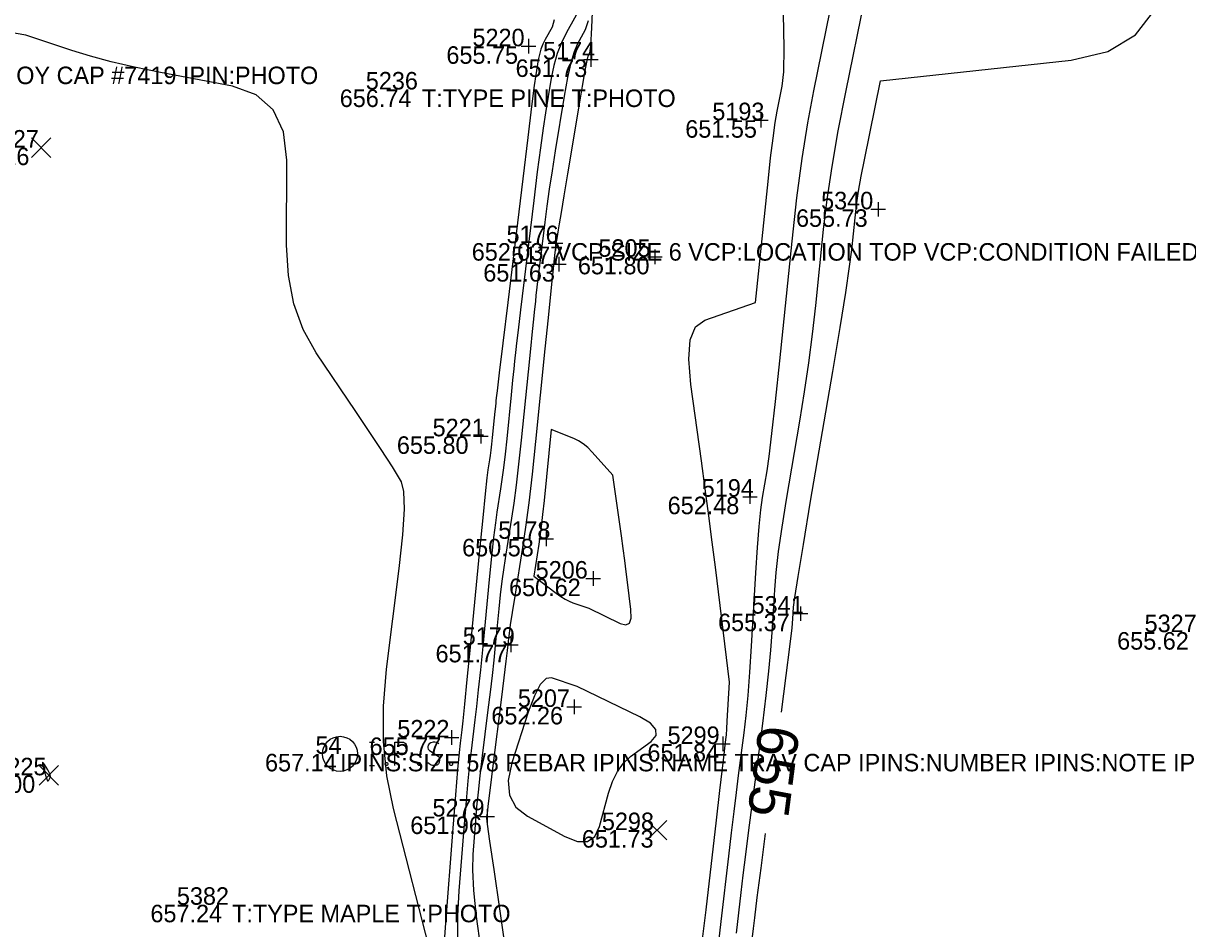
# Model space of a CAD drawing. Extents: x 2129350 to 2137777, y 657588 to 659885.
# Drawn here: x 2132733.5 to 2132813.3, y 658168.5 to 658230.6 of the extents above; entities that cross this region are included whole.
import ezdxf

# ---------------------------------------------------------------- set-up
doc = ezdxf.new("R2010")
doc.units = 0
for name, color, linetype in [('DT_X_Contour_Major', 7, 'Continuous'), ('DT_X_Contour_Minor', 7, 'Continuous'), ('SV_P_Mon_Cells_Set', 7, 'Continuous'), ('SV_X_Random_Point', 7, 'Continuous'), ('SV_X_Shot_Marker', 7, 'Continuous'), ('SV_X_Text_Comment', 7, 'Continuous'), ('SV_X_Text_Elevation', 7, 'Continuous'), ('SV_X_Text_Name', 7, 'Continuous')]:
    doc.layers.add(name, color=color, linetype=linetype)

msp = doc.modelspace()

# ---------------------------------------------------------------- linework, layer by layer
at = {"layer": 'DT_X_Contour_Major'}
for points in [[(2132785.435, 658183.384), (2132785.758, 658185.884), (2132786.006, 658187.85), (2132786.162, 658189.148), (2132786.225, 658189.777), (2132786.272, 658190.564), (2132786.357, 658191.239), (2132786.58, 658192.674), (2132786.94, 658194.869), (2132787.437, 658197.825), (2132788.945, 658206.719), (2132789.451, 658209.741), (2132789.836, 658212.136), (2132790.102, 658213.903), (2132790.247, 658215.043), (2132790.475, 658217.245), (2132790.579, 658218.113), (2132790.721, 658219.065), (2132790.901, 658220.101), (2132791.118, 658221.221), (2132792.22, 658226.641), (2132805.288, 658228.047), (2132807.791, 658228.63), (2132809.698, 658229.776), (2132811.01, 658231.485)], [(2132769.866, 658230.8), (2132769.72, 658230.297), (2132769.251, 658229.459), (2132769.09, 658229.137), (2132768.956, 658228.797), (2132768.851, 658228.44), (2132768.773, 658228.066), (2132768.604, 658227.046), (2132768.5, 658226.314), (2132768.317, 658224.882), (2132768.053, 658222.751), (2132767.71, 658219.921), (2132766.687, 658211.44), (2132766.35, 658208.647), (2132766.107, 658206.629), (2132765.958, 658205.385), (2132765.902, 658204.916), (2132765.879, 658204.698), (2132765.865, 658204.564), (2132765.84, 658204.325), (2132765.805, 658203.982), (2132765.76, 658203.534), (2132765.624, 658202.2), (2132765.574, 658201.73), (2132765.526, 658201.319), (2132765.481, 658200.967), (2132765.438, 658200.674), (2132765.326, 658199.973), (2132765.258, 658199.432), (2132765.141, 658198.335), (2132764.973, 658196.682), (2132764.756, 658194.472), (2132764.108, 658187.839), (2132763.89, 658185.62), (2132763.722, 658183.935), (2132763.604, 658182.784), (2132763.535, 658182.169), (2132763.42, 658181.241), (2132763.357, 658180.618), (2132763.254, 658179.443), (2132763.112, 658177.717), (2132762.93, 658175.439), (2132762.392, 658168.63), (2132762.23, 658166.292)], [(2132783.384, 658167.43), (2132783.514, 658168.553), (2132783.605, 658169.293), (2132783.781, 658170.669), (2132784.041, 658172.683), (2132784.349, 658175.054)]]:
    msp.add_lwpolyline(points, dxfattribs=at)
at = {"layer": 'DT_X_Contour_Minor'}
for points in [[(2132782.347, 658168.227), (2132782.672, 658171.029), (2132782.812, 658172.202), (2132782.987, 658173.619), (2132783.198, 658175.282), (2132783.444, 658177.189), (2132784.149, 658182.6), (2132784.389, 658184.512), (2132784.578, 658186.189), (2132784.717, 658187.631), (2132784.806, 658188.839), (2132784.977, 658191.747), (2132785.076, 658192.952), (2132785.243, 658194.388), (2132785.481, 658196.054), (2132785.787, 658197.95), (2132786.696, 658203.314), (2132787.02, 658205.318), (2132787.309, 658207.307), (2132787.563, 658209.282), (2132787.782, 658211.242), (2132788.321, 658216.451), (2132788.568, 658218.503), (2132788.903, 658220.753), (2132789.328, 658223.202), (2132789.841, 658225.849), (2132792.446, 658238.663)], [(2132772.521, 658232.385), (2132772.423, 658230.291), (2132772.347, 658229.003), (2132772.292, 658228.522), (2132772.176, 658228.314), (2132772.102, 658228.034), (2132771.97, 658227.35), (2132771.777, 658226.262), (2132771.526, 658224.769), (2132770.776, 658220.252), (2132770.525, 658218.742), (2132770.336, 658217.601), (2132770.208, 658216.828), (2132770.141, 658216.424), (2132770.045, 658215.837), (2132770.009, 658215.601), (2132769.972, 658215.33), (2132769.935, 658215.025), (2132769.897, 658214.687), (2132769.796, 658213.739), (2132769.733, 658213.131), (2132769.618, 658212.016), (2132769.452, 658210.395), (2132769.235, 658208.267), (2132768.589, 658201.92), (2132768.352, 658199.68), (2132768.125, 658197.723), (2132767.909, 658196.048), (2132767.704, 658194.656), (2132767.17, 658191.319), (2132766.992, 658190.201), (2132766.861, 658189.352), (2132766.775, 658188.77), (2132766.734, 658188.457), (2132766.688, 658187.979), (2132766.646, 658187.61), (2132766.556, 658186.86), (2132766.417, 658185.731), (2132766.229, 658184.221), (2132765.665, 658179.688), (2132765.479, 658178.196), (2132765.346, 658177.12), (2132765.265, 658176.46), (2132765.236, 658176.216), (2132765.228, 658176.12), (2132765.281, 658175.705), (2132765.446, 658174.531), (2132765.722, 658172.6), (2132766.109, 658169.911), (2132767.292, 658161.728)], [(2132771.699, 658231.711), (2132770.707, 658229.937), (2132770.363, 658229.243), (2132770.075, 658228.493), (2132769.843, 658227.685), (2132769.666, 658226.82), (2132769.271, 658224.439), (2132769.109, 658223.394), (2132768.921, 658222.045), (2132768.707, 658220.392), (2132768.466, 658218.435), (2132767.788, 658212.812), (2132767.563, 658210.944), (2132767.396, 658209.557), (2132767.289, 658208.651), (2132767.24, 658208.226), (2132767.155, 658207.432), (2132767.1, 658206.894), (2132767.021, 658206.121), (2132766.918, 658205.112), (2132766.612, 658202.107), (2132766.5, 658201.047), (2132766.393, 658200.12), (2132766.29, 658199.327), (2132766.193, 658198.668), (2132765.94, 658197.088), (2132765.836, 658196.355), (2132765.714, 658195.341), (2132765.574, 658194.045), (2132765.415, 658192.467), (2132764.968, 658187.886), (2132764.808, 658186.283), (2132764.666, 658184.91), (2132764.541, 658183.766), (2132764.433, 658182.853), (2132764.168, 658180.723), (2132764.064, 658179.81), (2132763.951, 658178.668), (2132763.829, 658177.298), (2132763.698, 658175.698), (2132763.337, 658171.127), (2132763.247, 658169.43), (2132763.248, 658167.767)], [(2132772.189, 658230.736), (2132771.996, 658230.117), (2132771.441, 658229.125), (2132771.23, 658228.625), (2132771.013, 658227.866), (2132770.789, 658226.849), (2132770.56, 658225.575), (2132769.938, 658221.832), (2132769.719, 658220.474), (2132769.526, 658219.208), (2132769.361, 658218.033), (2132769.222, 658216.95), (2132768.775, 658213.241), (2132768.685, 658212.485), (2132768.619, 658211.917), (2132768.577, 658211.536), (2132768.495, 658210.771), (2132768.446, 658210.301), (2132768.36, 658209.464), (2132768.237, 658208.26), (2132768.077, 658206.69), (2132767.601, 658202.013), (2132767.426, 658200.363), (2132767.259, 658198.922), (2132767.1, 658197.688), (2132766.948, 658196.662), (2132766.555, 658194.203), (2132766.414, 658193.278), (2132766.287, 658192.346), (2132766.174, 658191.408), (2132766.075, 658190.462), (2132765.828, 658187.933), (2132765.727, 658186.946), (2132765.611, 658185.885), (2132765.479, 658184.749), (2132765.331, 658183.537), (2132764.917, 658180.206), (2132764.772, 658179.003), (2132764.649, 658177.894), (2132764.547, 658176.879), (2132764.467, 658175.957), (2132764.283, 658173.623), (2132764.264, 658172.567), (2132764.347, 658171.149), (2132764.531, 658169.369), (2132764.816, 658167.227)], [(2132780.011, 658167.648), (2132780.273, 658169.822), (2132780.987, 658175.98), (2132781.224, 658178.02), (2132781.398, 658179.52), (2132781.511, 658180.48), (2132781.562, 658180.9), (2132781.614, 658181.301), (2132781.635, 658181.504), (2132781.66, 658181.813), (2132781.688, 658182.228), (2132781.72, 658182.749), (2132781.878, 658185.426), (2132780.914, 658193.309), (2132780.699, 658195.032), (2132780.468, 658196.822), (2132780.22, 658198.678), (2132779.955, 658200.601), (2132779.228, 658205.818), (2132779.083, 658207.562), (2132779.193, 658208.881), (2132779.557, 658209.775), (2132780.176, 658210.243), (2132783.659, 658211.438), (2132784.516, 658219.724), (2132784.693, 658221.358), (2132784.857, 658222.709), (2132785.007, 658223.776), (2132785.144, 658224.56), (2132785.493, 658226.274), (2132785.588, 658227.252), (2132785.614, 658228.9), (2132785.569, 658231.219)], [(2132781.119, 658167.443), (2132781.31, 658169.025), (2132781.83, 658173.505), (2132782.018, 658175.111), (2132782.193, 658176.57), (2132782.354, 658177.881), (2132782.503, 658179.044), (2132782.882, 658181.95), (2132783.02, 658183.14), (2132783.15, 658184.528), (2132783.272, 658186.115), (2132783.387, 658187.901), (2132783.682, 658192.929), (2132783.794, 658194.665), (2132783.906, 658196.101), (2132784.021, 658197.238), (2132784.137, 658198.075), (2132784.447, 658199.908), (2132784.589, 658200.894), (2132784.781, 658202.479), (2132785.024, 658204.661), (2132785.317, 658207.442), (2132786.167, 658215.656), (2132786.498, 658218.609), (2132786.855, 658221.308), (2132787.236, 658223.753), (2132787.643, 658225.944), (2132788.762, 658231.448)], [(2132761.479, 658166.545), (2132758.858, 658176.777), (2132758.407, 658179.018), (2132758.177, 658181.357), (2132758.167, 658183.794), (2132758.378, 658186.329), (2132759.236, 658193.218), (2132759.488, 658195.527), (2132759.601, 658197.286), (2132759.576, 658198.496), (2132759.411, 658199.157), (2132758.787, 658200.186), (2132758.455, 658200.712), (2132757.926, 658201.519), (2132757.202, 658202.607), (2132756.281, 658203.976), (2132753.564, 658208.001), (2132752.672, 658209.594), (2132752.037, 658211.355), (2132751.656, 658213.283), (2132751.532, 658215.38), (2132751.54, 658221.194), (2132751.311, 658223.147), (2132750.617, 658224.642), (2132749.46, 658225.68), (2132747.838, 658226.262), (2132742.895, 658227.204), (2132741.125, 658227.562), (2132739.523, 658227.931), (2132738.089, 658228.311), (2132736.824, 658228.701), (2132733.672, 658229.755), (2132732.356, 658229.982)], [(2132769.67, 658202.738), (2132769.177, 658197.889), (2132769.075, 658196.922), (2132768.98, 658196.097), (2132768.894, 658195.416), (2132768.815, 658194.877), (2132768.467, 658192.698), (2132770.011, 658191.53), (2132770.33, 658191.301), (2132770.625, 658191.115), (2132770.896, 658190.972), (2132771.143, 658190.871), (2132772.239, 658190.502), (2132774.376, 658189.459), (2132774.766, 658189.35), (2132775.02, 658189.473), (2132775.138, 658189.825), (2132775.121, 658190.409), (2132774.893, 658192.272), (2132774.803, 658192.995), (2132774.703, 658193.765), (2132774.593, 658194.584), (2132774.474, 658195.451), (2132773.895, 658199.609), (2132772.477, 658201.19), (2132772.17, 658201.502), (2132771.857, 658201.763), (2132771.537, 658201.972), (2132771.21, 658202.128), (2132769.67, 658202.738)], [(2132771.448, 658185.141), (2132769.69, 658185.734), (2132769.308, 658185.682), (2132768.913, 658185.272), (2132768.507, 658184.504), (2132768.089, 658183.377), (2132766.959, 658179.896), (2132766.708, 658178.689), (2132766.804, 658177.679), (2132767.245, 658176.864), (2132768.034, 658176.246), (2132770.597, 658174.861), (2132771.467, 658174.513), (2132772.154, 658174.511), (2132772.659, 658174.853), (2132772.981, 658175.539), (2132773.595, 658177.83), (2132773.862, 658178.631), (2132774.203, 658179.314), (2132774.617, 658179.881), (2132775.105, 658180.332), (2132776.505, 658181.376), (2132776.85, 658181.775), (2132776.835, 658182.188), (2132776.459, 658182.614), (2132775.723, 658183.054), (2132771.448, 658185.141)], [(2132735.343, 658179.029), (2132735.338, 658179.056), (2132735.338, 658179.079), (2132735.342, 658179.106), (2132735.332, 658179.133), (2132735.3, 658179.194), (2132735.246, 658179.287), (2132735.17, 658179.414), (2132734.938, 658179.796), (2132734.866, 658179.906), (2132734.822, 658179.947), (2132734.808, 658179.92), (2132734.822, 658179.825), (2132734.899, 658179.48), (2132734.926, 658179.362), (2132734.949, 658179.266), (2132734.969, 658179.193), (2132734.984, 658179.141), (2132735.021, 658179.033), (2132735.035, 658178.992), (2132735.051, 658178.948), (2132735.069, 658178.901), (2132735.088, 658178.852), (2132735.141, 658178.718), (2132735.162, 658178.681), (2132735.185, 658178.668), (2132735.209, 658178.682), (2132735.235, 658178.72), (2132735.307, 658178.857), (2132735.33, 658178.903), (2132735.346, 658178.941), (2132735.353, 658178.969), (2132735.353, 658178.989), (2132735.343, 658179.029)]]:
    msp.add_lwpolyline(points, dxfattribs=at)
at = {"layer": 'SV_P_Mon_Cells_Set'}
for points in [[(2132757.214, 658181.322), (2132757.567, 658181.322)], [(2132757.214, 658181.322), (2132757.567, 658181.322)], [(2132757.39, 658179.722), (2132757.39, 658181.322)], [(2132757.39, 658179.722), (2132757.39, 658181.322)], [(2132758.956, 658179.722), (2132758.956, 658181.322), (2132759.485, 658181.322), (2132759.54, 658181.309), (2132759.617, 658181.284), (2132759.65, 658181.259), (2132759.683, 658181.233), (2132759.727, 658181.17), (2132759.76, 658181.107), (2132759.782, 658181.007), (2132759.782, 658180.855), (2132759.771, 658180.805), (2132759.749, 658180.729), (2132759.705, 658180.641), (2132759.661, 658180.604), (2132759.628, 658180.578), (2132759.573, 658180.553), (2132759.485, 658180.541), (2132758.956, 658180.541)], [(2132758.956, 658179.722), (2132758.956, 658181.322), (2132759.485, 658181.322), (2132759.54, 658181.309), (2132759.617, 658181.284), (2132759.65, 658181.259), (2132759.683, 658181.233), (2132759.727, 658181.17), (2132759.76, 658181.107), (2132759.782, 658181.007), (2132759.782, 658180.855), (2132759.771, 658180.805), (2132759.749, 658180.729), (2132759.705, 658180.641), (2132759.661, 658180.604), (2132759.628, 658180.578), (2132759.573, 658180.553), (2132759.485, 658180.541), (2132758.956, 658180.541)], [(2132761.965, 658181.208), (2132761.943, 658181.233), (2132761.91, 658181.259), (2132761.811, 658181.296), (2132761.689, 658181.322), (2132761.601, 658181.322), (2132761.568, 658181.322), (2132761.425, 658181.284), (2132761.304, 658181.208), (2132761.226, 658181.107), (2132761.204, 658181.007), (2132761.204, 658180.931), (2132761.226, 658180.83), (2132761.315, 658180.742), (2132761.921, 658180.364), (2132761.976, 658180.314), (2132761.998, 658180.263), (2132762.02, 658180.188), (2132762.02, 658180.112), (2132762.009, 658180.037), (2132761.998, 658179.986), (2132761.976, 658179.923), (2132761.954, 658179.873), (2132761.932, 658179.835), (2132761.899, 658179.797), (2132761.866, 658179.772), (2132761.822, 658179.747), (2132761.789, 658179.734), (2132761.689, 658179.722), (2132761.535, 658179.722), (2132761.436, 658179.747), (2132761.292, 658179.835), (2132761.204, 658179.911)], [(2132761.965, 658181.208), (2132761.943, 658181.233), (2132761.91, 658181.259), (2132761.811, 658181.296), (2132761.689, 658181.322), (2132761.601, 658181.322), (2132761.568, 658181.322), (2132761.425, 658181.284), (2132761.304, 658181.208), (2132761.226, 658181.107), (2132761.204, 658181.007), (2132761.204, 658180.931), (2132761.226, 658180.83), (2132761.315, 658180.742), (2132761.921, 658180.364), (2132761.976, 658180.314), (2132761.998, 658180.263), (2132762.02, 658180.188), (2132762.02, 658180.112), (2132762.009, 658180.037), (2132761.998, 658179.986), (2132761.976, 658179.923), (2132761.954, 658179.873), (2132761.932, 658179.835), (2132761.899, 658179.797), (2132761.866, 658179.772), (2132761.822, 658179.747), (2132761.789, 658179.734), (2132761.689, 658179.722), (2132761.535, 658179.722), (2132761.436, 658179.747), (2132761.292, 658179.835), (2132761.204, 658179.911)], [(2132757.214, 658179.722), (2132757.567, 658179.722)], [(2132757.214, 658179.722), (2132757.567, 658179.722)], [(2132758.349, 658179.936), (2132758.404, 658179.936), (2132758.438, 658179.911), (2132758.471, 658179.86), (2132758.471, 658179.797), (2132758.438, 658179.747), (2132758.404, 658179.722), (2132758.349, 658179.722), (2132758.316, 658179.747), (2132758.283, 658179.797), (2132758.283, 658179.86), (2132758.316, 658179.911), (2132758.349, 658179.936)], [(2132758.349, 658179.936), (2132758.404, 658179.936), (2132758.438, 658179.911), (2132758.471, 658179.86), (2132758.471, 658179.797), (2132758.438, 658179.747), (2132758.404, 658179.722), (2132758.349, 658179.722), (2132758.316, 658179.747), (2132758.283, 658179.797), (2132758.283, 658179.86), (2132758.316, 658179.911), (2132758.349, 658179.936)], [(2132760.598, 658179.936), (2132760.653, 658179.936), (2132760.686, 658179.911), (2132760.719, 658179.86), (2132760.719, 658179.797), (2132760.686, 658179.747), (2132760.653, 658179.722), (2132760.598, 658179.722), (2132760.565, 658179.747), (2132760.532, 658179.797), (2132760.532, 658179.86), (2132760.565, 658179.911), (2132760.598, 658179.936)], [(2132760.598, 658179.936), (2132760.653, 658179.936), (2132760.686, 658179.911), (2132760.719, 658179.86), (2132760.719, 658179.797), (2132760.686, 658179.747), (2132760.653, 658179.722), (2132760.598, 658179.722), (2132760.565, 658179.747), (2132760.532, 658179.797), (2132760.532, 658179.86), (2132760.565, 658179.911), (2132760.598, 658179.936)], [(2132762.781, 658179.936), (2132762.836, 658179.936), (2132762.869, 658179.911), (2132762.902, 658179.86), (2132762.902, 658179.797), (2132762.869, 658179.747), (2132762.836, 658179.722), (2132762.781, 658179.722), (2132762.747, 658179.747), (2132762.715, 658179.797), (2132762.715, 658179.86), (2132762.747, 658179.911), (2132762.781, 658179.936)], [(2132762.781, 658179.936), (2132762.836, 658179.936), (2132762.869, 658179.911), (2132762.902, 658179.86), (2132762.902, 658179.797), (2132762.869, 658179.747), (2132762.836, 658179.722), (2132762.781, 658179.722), (2132762.747, 658179.747), (2132762.715, 658179.797), (2132762.715, 658179.86), (2132762.747, 658179.911), (2132762.781, 658179.936)]]:
    msp.add_lwpolyline(points, dxfattribs=at)
msp.add_circle((2132755.195, 658180.52), 1.2, dxfattribs=at)
msp.add_circle((2132755.195, 658180.52), 1.2, dxfattribs=at)
at = {"layer": 'SV_X_Random_Point'}
for p, q in [((2132734.057, 658221.389), (2132735.391, 658222.725)), ((2132734.057, 658222.725), (2132735.391, 658221.389)), ((2132734.579, 658178.382), (2132735.913, 658179.718)), ((2132734.579, 658179.718), (2132735.913, 658178.382)), ((2132776.246, 658174.627), (2132777.58, 658175.963)), ((2132776.246, 658175.963), (2132777.58, 658174.627))]:
    msp.add_line(p, q, dxfattribs=at)
at = {"layer": 'SV_X_Shot_Marker'}
for p, q in [((2132768.104, 658229.499), (2132768.104, 658228.499)), ((2132767.604, 658228.999), (2132768.604, 658228.999)), ((2132768.104, 658228.999), (2132768.104, 658228.999)), ((2132772.371, 658228.598), (2132772.371, 658227.598)), ((2132771.871, 658228.098), (2132772.871, 658228.098)), ((2132772.371, 658228.098), (2132772.371, 658228.098)), ((2132784.015, 658224.435), (2132784.015, 658223.435)), ((2132783.515, 658223.935), (2132784.515, 658223.935)), ((2132784.015, 658223.935), (2132784.015, 658223.935)), ((2132792.054, 658218.328), (2132792.054, 658217.328)), ((2132791.554, 658217.828), (2132792.554, 658217.828)), ((2132792.054, 658217.828), (2132792.054, 658217.828)), ((2132769.954, 658216.012), (2132769.954, 658215.012)), ((2132769.454, 658215.512), (2132770.454, 658215.512)), ((2132769.954, 658215.512), (2132769.954, 658215.512)), ((2132776.762, 658215.075), (2132776.762, 658214.075)), ((2132769.696, 658214.076), (2132770.696, 658214.076)), ((2132770.196, 658214.576), (2132770.196, 658213.576)), ((2132770.196, 658214.076), (2132770.196, 658214.076)), ((2132776.262, 658214.575), (2132777.262, 658214.575)), ((2132776.762, 658214.575), (2132776.762, 658214.575)), ((2132764.835, 658202.775), (2132764.835, 658201.775)), ((2132764.335, 658202.275), (2132765.335, 658202.275)), ((2132764.835, 658202.275), (2132764.835, 658202.275)), ((2132782.78, 658198.14), (2132783.78, 658198.14)), ((2132783.28, 658198.64), (2132783.28, 658197.64)), ((2132783.28, 658198.14), (2132783.28, 658198.14)), ((2132769.323, 658195.751), (2132769.323, 658194.751)), ((2132768.823, 658195.251), (2132769.823, 658195.251)), ((2132769.323, 658195.251), (2132769.323, 658195.251)), ((2132772.038, 658192.528), (2132773.038, 658192.528)), ((2132772.538, 658193.028), (2132772.538, 658192.028)), ((2132772.538, 658192.528), (2132772.538, 658192.528)), ((2132786.252, 658190.125), (2132787.252, 658190.125)), ((2132786.752, 658190.625), (2132786.752, 658189.625)), ((2132786.752, 658190.125), (2132786.752, 658190.125)), ((2132766.888, 658188.49), (2132766.888, 658187.49)), ((2132766.388, 658187.99), (2132767.388, 658187.99)), ((2132766.888, 658187.99), (2132766.888, 658187.99)), ((2132770.741, 658183.737), (2132771.741, 658183.737)), ((2132771.241, 658184.237), (2132771.241, 658183.237)), ((2132771.241, 658183.737), (2132771.241, 658183.737)), ((2132762.842, 658182.141), (2132762.842, 658181.141)), ((2132762.342, 658181.641), (2132763.342, 658181.641)), ((2132762.842, 658181.641), (2132762.842, 658181.641)), ((2132781.411, 658181.697), (2132781.411, 658180.697)), ((2132780.911, 658181.197), (2132781.911, 658181.197)), ((2132781.411, 658181.197), (2132781.411, 658181.197)), ((2132765.269, 658176.727), (2132765.269, 658175.727)), ((2132764.769, 658176.227), (2132765.769, 658176.227)), ((2132765.269, 658176.227), (2132765.269, 658176.227))]:
    msp.add_line(p, q, dxfattribs=at)

# ---------------------------------------------------------------- texts
at = {"layer": 'DT_X_Contour_Major'}
msp.add_text('655', height=2.8, rotation=262.57771, dxfattribs=at).set_placement((2132783.918, 658182.58))
at = {"layer": 'SV_X_Text_Comment'}
for s, p in [('IPIN:SIZE N/A IPIN:DEPTH N/A IPIN:NOTE HOY CAP #7419 IPIN:PHOTO', (2132700.113, 658226.405)), ('T:TYPE PINE T:PHOTO', (2132760.806, 658224.838)), ('VCP:SIZE 6 VCP:LOCATION TOP VCP:CONDITION FAILED VCP:PHOTO', (2132769.954, 658214.312)), ('IPINS:SIZE 5/8 REBAR IPINS:NAME TRAV CAP IPINS:NUMBER IPINS:NOTE IPINS:PHOT', (2132755.195, 658179.32)), ('T:TYPE MAPLE T:PHOTO', (2132747.798, 658168.98))]:
    msp.add_text(s, height=1.2, dxfattribs=at).set_placement(p)
at = {"layer": 'SV_X_Text_Elevation'}
for s, p in [('655.75', (2132762.482, 658227.799)), ('651.73', (2132767.222, 658226.898)), ('656.74', (2132755.175, 658224.838)), ('651.55', (2132778.847, 658222.735)), ('656.26', (2132729.008, 658220.857)), ('655.73', (2132786.432, 658216.628)), ('652.03', (2132764.219, 658214.312)), ('651.63', (2132765.01, 658212.876)), ('651.80', (2132771.49, 658213.375)), ('655.80', (2132759.09, 658201.075)), ('652.48', (2132777.639, 658196.94)), ('650.58', (2132763.56, 658194.051)), ('650.62', (2132766.775, 658191.328)), ('655.37', (2132781.093, 658188.925)), ('655.62', (2132808.433, 658187.66)), ('651.77', (2132761.739, 658186.79)), ('652.26', (2132765.563, 658182.537)), ('655.77', (2132757.22, 658180.441)), ('657.14', (2132750.056, 658179.32)), ('657.14', (2132750.056, 658179.32)), ('651.84', (2132776.253, 658179.997)), ('657.00', (2132729.407, 658177.85)), ('651.96', (2132760.007, 658175.027)), ('651.73', (2132771.764, 658174.095)), ('657.24', (2132742.205, 658168.98))]:
    msp.add_text(s, height=1.2, dxfattribs=at).set_placement(p)
at = {"layer": 'SV_X_Text_Name'}
for s, p in [('5220', (2132764.268, 658228.999)), ('5174', (2132769.102, 658228.098)), ('5236', (2132756.961, 658226.038)), ('5193', (2132780.699, 658223.935)), ('5227', (2132730.992, 658222.057)), ('5340', (2132788.152, 658217.828)), ('5176', (2132766.601, 658215.512)), ('5205', (2132772.898, 658214.575)), ('5177', (2132766.918, 658214.076)), ('5221', (2132761.537, 658202.275)), ('5194', (2132779.974, 658198.14)), ('5178', (2132766.036, 658195.251)), ('5206', (2132768.598, 658192.528)), ('5341', (2132783.388, 658190.125)), ('5327', (2132810.313, 658188.86)), ('5179', (2132763.601, 658187.99)), ('5207', (2132767.377, 658183.737)), ('5222', (2132759.119, 658181.641)), ('5299', (2132777.632, 658181.197)), ('54', (2132753.513, 658180.52)), ('54', (2132753.513, 658180.52)), ('5225', (2132731.514, 658179.05)), ('5279', (2132761.527, 658176.227)), ('5298', (2132773.134, 658175.295)), ('5382', (2132744.019, 658170.18))]:
    msp.add_text(s, height=1.2, dxfattribs=at).set_placement(p)

doc.saveas('drawing.dxf')
